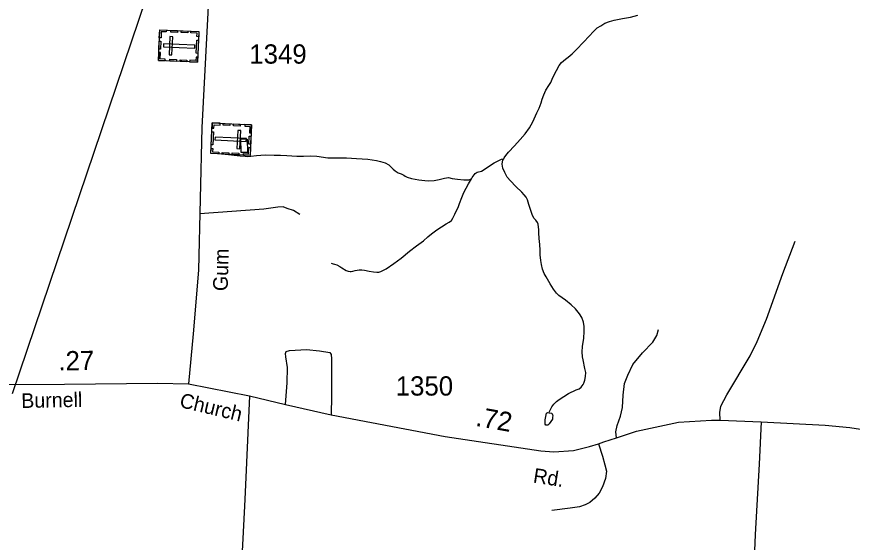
# Model space of a CAD drawing. Extents: x 2082433 to 2279600, y 546599 to 755198.
# Drawn here: x 2153778 to 2159193, y 617797 to 621207 of the extents above; entities that cross this region are included whole.
import ezdxf

# ---------------------------------------------------------------- set-up
doc = ezdxf.new("R2010")
doc.units = 0
for name, color, linetype in [('Exist Boundary Political Fire Districts', 7, 'Continuous'), ('Exist Cultural Cemetery CELL', 7, 'Continuous'), ('Exist Hydrographic Creek Single Shore', 7, 'Continuous'), ('Exist Hydrographic Misc Water Feature', 7, 'Continuous'), ('Exist Road Non-System Type 51', 7, 'Continuous'), ('Exist Road Secondary Mileage Hundredths English Label', 7, 'Continuous'), ('Exist Road Secondary Type 51 Attributed', 7, 'Continuous'), ('Exist Road Secondary Type 51 Label', 7, 'Continuous'), ('Exist Road Secondary Type 51 Number Label', 7, 'Continuous')]:
    doc.layers.add(name, color=color, linetype=linetype)

msp = doc.modelspace()

# ---------------------------------------------------------------- linework, layer by layer
at = {"layer": 'Exist Boundary Political Fire Districts'}
msp.add_lwpolyline([(2153751.2, 618762.9), (2155677.9, 624465.5)], dxfattribs=at)
at = {"layer": 'Exist Cultural Cemetery CELL'}
for points in [[(2154695.8, 620922.5), (2154704.3, 621121.3), (2154958.7, 621110.4), (2154950.2, 620911.5)], [(2154747.6, 621119.6), (2154747.2, 621108.2), (2154715, 621109.6), (2154713.3, 621069.1), (2154702.1, 621069.6), (2154704.4, 621121.4)], [(2154820.2, 621105), (2154776.9, 621106.9), (2154777.4, 621118.3), (2154820.6, 621116.4)], [(2154886, 621102.2), (2154842.7, 621104), (2154843.2, 621115.4), (2154886.5, 621113.5)], [(2154765.5, 620960.3), (2154784.2, 620959.5), (2154789.2, 621077.1), (2154770.6, 621077.9)], [(2154957.3, 621077.3), (2154945.8, 621077.8), (2154946.8, 621099.8), (2154906.4, 621101.5), (2154906.9, 621112.6), (2154958.7, 621110.4)], [(2154699, 620996.4), (2154701.2, 621048.2), (2154712.6, 621047.7), (2154710.3, 620996)], [(2154729.7, 621030.1), (2154728.9, 621011.4), (2154931.5, 621002.7), (2154932.3, 621021.4)], [(2154941.2, 620969.4), (2154944.8, 621054.2), (2154956.2, 621053.7), (2154952.5, 620968.9)], [(2154739, 620920.6), (2154739.5, 620931.9), (2154707.4, 620933.3), (2154709.1, 620973.8), (2154698, 620974.3), (2154695.8, 620922.5)], [(2154813.1, 620917.4), (2154769.8, 620919.2), (2154770.3, 620930.6), (2154813.6, 620928.8)], [(2154880.3, 620914.5), (2154837, 620916.3), (2154837.5, 620927.7), (2154880.8, 620925.9)], [(2154951.5, 620944.6), (2154940.1, 620945), (2154939.1, 620923.1), (2154898.7, 620924.8), (2154898.3, 620913.7), (2154950.1, 620911.5)], [(2155299.8, 620505.1), (2155289.9, 620306.3), (2155035.5, 620319), (2155045.5, 620517.8)], [(2155043.9, 620484.8), (2155055.3, 620484.2), (2155056.4, 620506.2), (2155096.8, 620504.2), (2155097.4, 620515.3), (2155045.5, 620517.9)], [(2155115.3, 620514.4), (2155158.6, 620512.2), (2155158, 620500.8), (2155114.8, 620503)], [(2155182.5, 620511), (2155225.7, 620508.8), (2155225.2, 620497.5), (2155181.9, 620499.6)], [(2155229.8, 620467.7), (2155211.1, 620468.7), (2155205.3, 620351.1), (2155223.9, 620350.1)], [(2155256.5, 620507.3), (2155256, 620495.9), (2155288.1, 620494.3), (2155286.1, 620453.8), (2155297.2, 620453.3), (2155299.8, 620505.1)], [(2155054.1, 620459.9), (2155049.8, 620375.1), (2155038.5, 620375.7), (2155042.7, 620460.4)], [(2155265.1, 620397.7), (2155266, 620416.3), (2155063.5, 620426.5), (2155062.5, 620407.8)], [(2155296.1, 620431.1), (2155293.5, 620379.4), (2155282.1, 620379.9), (2155284.7, 620431.7)], [(2155246.5, 620308.4), (2155247.1, 620319.7), (2155279.3, 620318.1), (2155281.3, 620358.6), (2155292.4, 620358), (2155289.8, 620306.2)], [(2155037.2, 620352.1), (2155048.7, 620351.5), (2155047.6, 620329.5), (2155087.9, 620327.5), (2155087.4, 620316.4), (2155035.5, 620319)], [(2155108.3, 620326.7), (2155151.5, 620324.6), (2155151, 620313.2), (2155107.7, 620315.4)], [(2155174.1, 620323.4), (2155217.4, 620321.2), (2155216.8, 620309.9), (2155173.6, 620312)]]:
    msp.add_lwpolyline(points, close=True, dxfattribs=at)
at = {"layer": 'Exist Hydrographic Creek Single Shore'}
msp.add_lwpolyline([(2156933.6, 620284.8), (2156935.9, 620291), (2156947.4, 620307.1), (2156965.6, 620329), (2157003.4, 620369.1), (2157041.1, 620409.3), (2157072.5, 620447.5), (2157100.5, 620485.9), (2157122.1, 620526), (2157147.9, 620584.1), (2157163.5, 620614.2), (2157175.6, 620648.1), (2157183.4, 620672), (2157193.2, 620700.2), (2157207.2, 620730.1), (2157227.1, 620760.4), (2157238.8, 620780.5), (2157252.7, 620812.5), (2157276.1, 620858.8), (2157294.1, 620890.5), (2157307.7, 620910.8), (2157334.1, 620930.7), (2157351.7, 620945.1), (2157377.6, 620965.1), (2157405.7, 620993.3), (2157451.2, 621041.6), (2157486.7, 621081.6), (2157514.8, 621111.9), (2157540.4, 621133.9), (2157562.3, 621148.1), (2157588.4, 621164.4), (2157618.5, 621176.5), (2157650.1, 621184.7), (2157704, 621194.8), (2157754.3, 621203), (2157803.9, 621217.4)], dxfattribs=at)
at = {"layer": 'Exist Hydrographic Misc Water Feature'}
for points in [[(2155231.3, 620415.2), (2155271.5, 620413.6), (2155274.2, 620325.6), (2155231.9, 620327.1), (2155231.3, 620415.2)], [(2155083.7, 620320.3), (2155150.1, 620312.7), (2155188, 620309), (2155226.2, 620305.3), (2155258.2, 620301.3), (2155276.2, 620299.4), (2155294.5, 620301.5), (2155332.2, 620305.9), (2155388, 620310), (2155446, 620308.5), (2155487.6, 620308.7), (2155527.8, 620306.7), (2155593.8, 620303.2), (2155635.7, 620301.4), (2155679.7, 620303.6), (2155723.8, 620302.2), (2155794, 620292.4), (2155852, 620290.5), (2155914.1, 620290.9), (2155979.7, 620287.5), (2156054.2, 620281.9), (2156109.7, 620274.3), (2156136, 620268.3), (2156165.7, 620258.5), (2156190.1, 620246.7), (2156204.1, 620230.8), (2156218.4, 620216.9), (2156230.3, 620207), (2156250.4, 620195), (2156270.3, 620187.2), (2156286.5, 620179.1), (2156294.5, 620173.4), (2156308.4, 620165.2), (2156336.5, 620157.7), (2156382.9, 620147.8), (2156422.6, 620143.9), (2156448.5, 620141.9), (2156482.1, 620144.2), (2156516.4, 620150.4), (2156550.4, 620160.6), (2156576.6, 620162.8), (2156600.2, 620157.2), (2156634.5, 620153.2), (2156676.3, 620149.3), (2156708.3, 620149.7), (2156724.7, 620155.8)], [(2156724.7, 620155.8), (2156728.6, 620163.7), (2156748.1, 620190), (2156762.2, 620198), (2156789.9, 620205.9), (2156807.7, 620216.2), (2156835.8, 620236.3), (2156871.7, 620258.5), (2156898, 620272.8), (2156919.7, 620282.9), (2156933.6, 620284.8)], [(2157228.5, 618637.1), (2157230.8, 618645.2), (2157246.5, 618675.3), (2157258.4, 618693.3), (2157276.7, 618711.3), (2157293.9, 618723.3), (2157324.1, 618743.4), (2157354, 618761.7), (2157402.2, 618786), (2157421.9, 618794), (2157435.8, 618804), (2157447.9, 618820.1), (2157453.6, 618830.1), (2157459.4, 618848.3), (2157463.3, 618872.5), (2157465.1, 618898.1), (2157459.2, 618924.2), (2157448.5, 618980.2), (2157444.6, 619000.2), (2157442.4, 619032.2), (2157444, 619068), (2157453.9, 619122.1), (2157455.7, 619166), (2157455.5, 619198.1), (2157451.4, 619226.3), (2157440.9, 619256.3), (2157424.9, 619280.2), (2157398.9, 619311.7), (2157370.4, 619337.5), (2157334.9, 619369.2), (2157290.4, 619399), (2157276.3, 619413), (2157256.4, 619439.1), (2157233.8, 619474.9), (2157208, 619518.6), (2157195.5, 619540.7), (2157185.2, 619568.7), (2157179.5, 619600.3), (2157175, 619624.5), (2157170.7, 619662.5), (2157169, 619692.4), (2157168.6, 619728.6), (2157164.1, 619768.5), (2157162.1, 619804.2), (2157161.9, 619826.5), (2157159.8, 619842.2), (2157157.8, 619860.3), (2157152.2, 619872.1), (2157141.8, 619886.3), (2157131.7, 619897.9), (2157119.8, 619918), (2157109.4, 619950), (2157097.1, 619987.9), (2157088.9, 620018), (2157078.6, 620035.8), (2157066.9, 620051.7), (2157050.7, 620069.6), (2157012.4, 620105.4), (2156976.7, 620143.2), (2156956, 620167.1), (2156940.2, 620197), (2156927.9, 620224.8), (2156923.6, 620250.6), (2156925.6, 620264.9), (2156927.5, 620276.8), (2156933.6, 620284.8)], [(2155815.7, 619608.6), (2155828.2, 619604.7), (2155837.8, 619600.9), (2155852, 619597.1), (2155872.1, 619587.1), (2155885.6, 619577.4), (2155911.9, 619561.2), (2155926.2, 619555.4), (2155938.3, 619553.6), (2155944.3, 619553.5), (2155956.2, 619555.8), (2155971.9, 619559.8), (2155996.1, 619563.9), (2156014, 619564), (2156032, 619562.2), (2156062, 619556.4), (2156089.8, 619552.2), (2156112, 619550.5), (2156123.9, 619550.7), (2156137.8, 619554.7), (2156154, 619562.8), (2156171.9, 619571), (2156221.9, 619605.2), (2156269.5, 619641.4), (2156323.2, 619685.6), (2156368.9, 619719.7), (2156414.7, 619754.1), (2156442.7, 619778.2), (2156466.1, 619798.2), (2156500.4, 619824.7), (2156529.9, 619844.6), (2156560.2, 619863.1), (2156579.7, 619873.1), (2156595.7, 619884.9), (2156604.1, 619899.1), (2156617.7, 619927), (2156627.7, 619949), (2156639.6, 619969.1), (2156647.4, 619995.5), (2156661.3, 620033.6), (2156674.7, 620065.6), (2156690.9, 620095.6), (2156706.4, 620123.6), (2156724.7, 620155.8)], [(2157228.5, 618637.1), (2157244.9, 618635), (2157250.9, 618625.2), (2157252.9, 618619.2), (2157250.9, 618607.3), (2157249.2, 618597), (2157239.2, 618581.1), (2157227.3, 618565), (2157219.1, 618556.9), (2157213.1, 618557), (2157207.2, 618557.1), (2157203.1, 618563), (2157203.1, 618591), (2157208.8, 618625), (2157210.9, 618634.9), (2157218.7, 618639), (2157228.5, 618637.1)]]:
    msp.add_lwpolyline(points, dxfattribs=at)
at = {"layer": 'Exist Road Non-System Type 51'}
for points in [[(2155612.4, 619923.5), (2155572.1, 619949.3), (2155530.2, 619963.1), (2155504, 619972.9), (2155470.2, 619970.8), (2155380.1, 619958.2), (2154964.8, 619929)], [(2158336.8, 618590.7), (2158333.3, 618639.5), (2158340.3, 618681.4), (2158380.3, 618754.6), (2158530.3, 619007.4), (2158576.5, 619099.8), (2158635.7, 619244.5), (2158743, 619540.8), (2158822.3, 619751.8)], [(2157664.7, 618475.7), (2157661.2, 618514), (2157668.2, 618555.9), (2157690.9, 618615.1), (2157703.1, 618670.9), (2157708.3, 618751.1), (2157717, 618827.8), (2157737.9, 618881.9), (2157771.1, 618949.8), (2157833.8, 619026.6), (2157899.2, 619096.3), (2157925.3, 619139.9), (2157935.8, 619178.2)], [(2155518.7, 618691.8), (2155530.9, 618831.3), (2155532.7, 618932.4), (2155522.2, 619000.4), (2155518.7, 619021.3), (2155523.9, 619035.3), (2155546.6, 619042.2), (2155656.4, 619049.2), (2155740.1, 619040.5), (2155806.4, 619028.3), (2155815.1, 619016.1), (2155818.6, 618988.2), (2155818.6, 618747.6), (2155815.1, 618623.8)], [(2155286, 618747.6), (2155257.2, 618074.7), (2155200.6, 616981.7)], [(2157547.9, 618437.3), (2157573.2, 618355.4), (2157588.9, 618299.6), (2157599.3, 618259.5), (2157594.1, 618212.4), (2157574.9, 618158.4), (2157552.3, 618116.5), (2157524.4, 618083.4), (2157491.3, 618055.5), (2157461.6, 618039.8), (2157425, 618027.6), (2157364, 618018.9), (2157245.5, 618003.2)]]:
    msp.add_lwpolyline(points, dxfattribs=at)
at = {"layer": 'Exist Road Secondary Type 51 Attributed'}
for points in [[(2155682, 624464.6), (2155704.2, 624198.6), (2155744.8, 623752.5), (2155749.7, 623606.6), (2155747.2, 623549.4), (2155739.2, 623483.6), (2155728.4, 623438.8), (2155719.4, 623405.9), (2155697.5, 623338.4), (2155668, 623277.1), (2155401.2, 622860.3), (2155147.6, 622449.7), (2155095.3, 622359.7), (2155077.6, 622279.8), (2155061.8, 622154.5), (2155025.2, 621400.5), (2154978.1, 620487.4), (2154956.1, 619561.8), (2154921.6, 619149.2), (2154890.3, 618826.1)], [(2153451.6, 618820.8), (2154087.5, 618822.5), (2154689.8, 618829.6), (2154890.3, 618826.1)], [(2154890.3, 618826.1), (2155286, 618747.6), (2155518.7, 618691.8), (2155815.1, 618623.8), (2156553.8, 618484.5), (2157174, 618390.2), (2157257.7, 618385), (2157386.9, 618392.3), (2157488.9, 618419.3), (2157547.9, 618437.3), (2157582.3, 618450.1), (2157664.7, 618475.7), (2157794.9, 618517.7), (2158066.5, 618576.7), (2158280.3, 618589), (2158336.8, 618590.7), (2158601.7, 618577.9)], [(2158601.7, 618577.9), (2158588.5, 618303.4), (2158564.1, 617847.8), (2158542.5, 617318.4), (2158517.4, 616808.4), (2158486.1, 616181.4)], [(2158601.7, 618577.9), (2159016.4, 618557.1), (2159175.9, 618541.8), (2159384.7, 618510.3), (2159727.9, 618441.5), (2160139.7, 618333.8), (2160284.4, 618302.2), (2160494.5, 618283.1), (2160859.2, 618265.5), (2162094.5, 618225.4), (2163045.3, 618177.5), (2164023.7, 618137.7), (2164174.4, 618146.1), (2164463.4, 618204.5)]]:
    msp.add_lwpolyline(points, dxfattribs=at)

# ---------------------------------------------------------------- texts
at = {"layer": 'Exist Road Secondary Mileage Hundredths English Label'}
for s, rotation, p in [('.27', 0.8131, (2154048.7, 618911.7)), ('.72', 349.895, (2156746.9, 618553.5))]:
    msp.add_text(s, height=125, rotation=rotation, dxfattribs=at).set_placement(p)
at = {"layer": 'Exist Road Secondary Type 51 Label'}
for s, rotation, p in [('Gum', 88.4962, (2155144.8, 619426.3)), ('Burnell', 1.1022, (2153808.2, 618668.6)), ('Church', 346.5443, (2154827.8, 618675.7)), ('Rd.', 351.1133, (2157120.3, 618186.1))]:
    msp.add_text(s, height=95, rotation=rotation, dxfattribs=at).set_placement(p)
at = {"layer": 'Exist Road Secondary Type 51 Number Label'}
for s, p in [('1349', (2155285.2, 620902.4)), ('1350', (2156234, 618749.2))]:
    msp.add_text(s, height=125, dxfattribs=at).set_placement(p)

doc.saveas('drawing.dxf')
